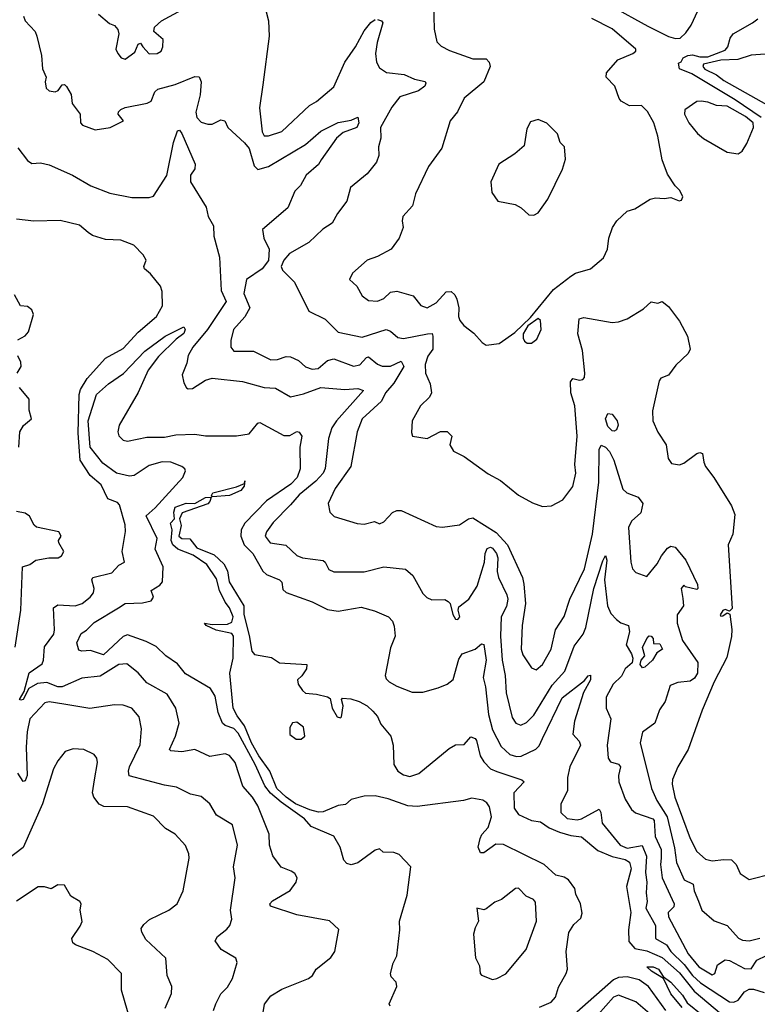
# Model space of a CAD drawing. Extents: x 1268547 to 1425625, y 515768 to 616754.
# Tile 286 of 507: x 1374139 to 1377533, y 547943 to 552470. Entities that reach past the tile are written whole.
import ezdxf

# ---------------------------------------------------------------- set-up
doc = ezdxf.new("R2010")
doc.units = 0

msp = doc.modelspace()

# ---------------------------------------------------------------- linework, layer by layer
at = {"layer": '0CON10XD'}
for points in [[(1374502.5, 552495), (1374552.7, 552452.7), (1374575, 552443.8), (1374590.8, 552425), (1374595.8, 552405), (1374582, 552335), (1374591.2, 552315), (1374606.2, 552295), (1374625, 552288.1), (1374669.4, 552320.6), (1374685, 552357.5), (1374695, 552362.5), (1374706.7, 552345), (1374735, 552313.3), (1374772.5, 552315), (1374790, 552325), (1374798, 552345), (1374799.2, 552379.2), (1374756.7, 552415), (1374760, 552435), (1374791.2, 552465), (1374885.7, 552515)], [(1375274.1, 552505.9), (1375283.5, 552465), (1375287.7, 552395), (1375258.9, 552171.1), (1375243.3, 552065), (1375255, 551953.8), (1375265, 551936), (1375284.1, 551935.9), (1375345, 551955.7), (1375472.9, 552075), (1375505, 552094.4), (1375585, 552161.4), (1375635, 552274.4), (1375684.5, 552345.5), (1375725, 552418.2), (1375755, 552457.1), (1375775, 552471.2)], [(1376043.1, 552543.1), (1376045.9, 552425.9), (1376058.8, 552368.8), (1376078.3, 552348.3), (1376117.6, 552327.6), (1376225, 552290.6), (1376285, 552290), (1376299.5, 552275), (1376304.4, 552255), (1376275.6, 552185), (1376185, 552109.2), (1376153.1, 552046.9), (1376119.4, 552005), (1376081.3, 551878.7), (1376020, 551795), (1375960.6, 551669.4), (1375946.4, 551613.6), (1375902.5, 551565), (1375898.8, 551545), (1375903.8, 551515), (1375885, 551466.2), (1375849.2, 551415), (1375785, 551380.6), (1375738, 551365), (1375670, 551305), (1375656.7, 551275), (1375690, 551245), (1375715, 551200), (1375745, 551178.8), (1375785, 551176.5), (1375815, 551187.8), (1375845, 551217.8), (1375875, 551221.2), (1375950.2, 551200.2), (1375985, 551155.8), (1376015, 551145.6), (1376055, 551168.8), (1376101.1, 551218.9), (1376125, 551220.4), (1376142.1, 551205), (1376150.7, 551185), (1376159.6, 551145), (1376157.9, 551105), (1376165, 551087.5), (1376183.7, 551063.7), (1376229.4, 551029.4), (1376268, 550985), (1376285, 550974.2), (1376345, 550981.8), (1376417.8, 551032.2), (1376490, 551100), (1376595, 551229.2), (1376675, 551291.2), (1376696.1, 551303.9), (1376765, 551324), (1376826.2, 551375), (1376843.3, 551415), (1376850, 551465), (1376867.5, 551515), (1376886.2, 551545), (1376935, 551590), (1376969.5, 551600.5), (1377040, 551645), (1377065, 551651.2), (1377105, 551647.5), (1377135, 551652.5), (1377173, 551637), (1377185, 551640), (1377190, 551655), (1377176.7, 551685), (1377155, 551706.7), (1377119.7, 551759.7), (1377096, 551825), (1377076.2, 551935), (1377056.7, 551995), (1377028.3, 552048.3), (1377000, 552075), (1376945, 552074.2), (1376907.1, 552095), (1376896.9, 552106.9), (1376877.2, 552165), (1376838.2, 552205), (1376839.4, 552225), (1376891.2, 552285), (1376960, 552315), (1376973.8, 552325), (1376974.4, 552335), (1376865, 552428.2), (1376771.9, 552475)], [(1376862.3, 552532.3), (1377029.9, 552439.9), (1377125, 552393), (1377156.8, 552383.2), (1377177.8, 552385), (1377205, 552410), (1377229.1, 552445), (1377260, 552510)], [(1374156.4, 552486.4), (1374164.2, 552465), (1374210.6, 552415), (1374219, 552395), (1374240.6, 552305), (1374245, 552243.3), (1374261.2, 552205), (1374256.2, 552185), (1374260.8, 552155), (1374275, 552142.9), (1374302.3, 552137.7), (1374316.2, 552145), (1374335, 552170), (1374345, 552172.5), (1374355, 552162.5), (1374376.5, 552126.5), (1374381.4, 552085), (1374418, 552035), (1374420, 551995), (1374428, 551985), (1374486.5, 551963.5), (1374556.3, 551973.7), (1374616.7, 552005), (1374593.3, 552035), (1374593.9, 552046.1), (1374605, 552056.7), (1374624.5, 552065.5), (1374725.7, 552085.7), (1374745, 552095.8), (1374761.5, 552138.5), (1374775, 552150), (1374855, 552172), (1374945, 552209.5), (1374965, 552207.5), (1374974.4, 552185), (1374969.5, 552125), (1374949.7, 552045), (1374955, 552020.5), (1374975, 551998.8), (1375005, 551988.9), (1375025, 551989.1), (1375065, 552010), (1375083.3, 552005), (1375097.5, 551975), (1375174.5, 551904.5), (1375195, 551878), (1375218.8, 551798.8), (1375235, 551781.8), (1375285, 551795.3), (1375454.5, 551895.5), (1375525, 551956.9), (1375605, 551997.2), (1375665, 552008.7), (1375695, 552022.5), (1375699.2, 551995), (1375690.5, 551975), (1375628.5, 551951.5), (1375597.5, 551925), (1375526.7, 551825), (1375515, 551804.5), (1375458.1, 551755), (1375432.2, 551707.8), (1375405, 551681.9), (1375372.5, 551605), (1375256.9, 551505), (1375262.3, 551465), (1375286.6, 551415), (1375285, 551362.5), (1375254.7, 551325), (1375183.1, 551275), (1375171.2, 551211.2), (1375197.9, 551145), (1375175, 551103.1), (1375123.8, 551045), (1375110.4, 550995), (1375110.8, 550965), (1375125.4, 550945.4), (1375215, 550945.5), (1375295, 550906.8), (1375325, 550908), (1375365, 550920.8), (1375385, 550919.2), (1375422.2, 550902.3), (1375455, 550874.6), (1375485, 550863.1), (1375513.4, 550866.6), (1375555, 550903.3), (1375585, 550911.2), (1375675, 550876.8), (1375705, 550882.9), (1375735, 550916.2), (1375745, 550919.1), (1375785, 550886.4), (1375807.4, 550877.4), (1375845, 550877.1), (1375895, 550899.4), (1375906.2, 550875), (1375860.9, 550799.1), (1375821.9, 550755), (1375804.5, 550715.5), (1375715.2, 550634.8), (1375692.5, 550575), (1375663.8, 550415), (1375591, 550315), (1375559.2, 550245), (1375566, 550205), (1375586.1, 550186.1), (1375692.8, 550152.8), (1375725, 550151.1), (1375772.3, 550162.3), (1375795, 550152), (1375815, 550160.6), (1375855, 550203.8), (1375875, 550213.1), (1375895, 550213.8), (1376055, 550139.1), (1376085, 550136.2)], [(1375785, 552471.2), (1375804.1, 552464.1), (1375810, 552455), (1375784.1, 552365), (1375777.2, 552315), (1375781.1, 552275), (1375795, 552248.1), (1375826.7, 552226.7), (1375908.4, 552218.4), (1375955.9, 552195.9), (1376005, 552186.5), (1376008.5, 552178.5), (1376003.8, 552165), (1375975, 552143.2), (1375887.8, 552115), (1375851.6, 552068.4), (1375800, 551975), (1375800.6, 551925), (1375790, 551885), (1375791.4, 551845), (1375781.9, 551815), (1375738.3, 551761.7), (1375660.9, 551699.1), (1375644, 551635), (1375601.3, 551578.7), (1375577.1, 551535), (1375533.5, 551506.5), (1375470, 551445), (1375381.4, 551395), (1375354.5, 551365), (1375342.2, 551335), (1375348.7, 551318.7), (1375403.7, 551263.7), (1375469.4, 551129.4), (1375545, 551093), (1375605, 551033.1), (1375715, 551010.3), (1375825, 551045.9), (1375845, 551037.9), (1375879.1, 551009.1), (1375906.1, 551003.9), (1376016.2, 551026.2), (1376036.6, 551026.6), (1376040.6, 551015), (1376041.1, 550955), (1376016.9, 550923.1), (1376004.6, 550885), (1376007.1, 550845), (1376027.5, 550795), (1376034.4, 550755), (1376025.7, 550735), (1375983.8, 550695), (1375945.6, 550625), (1375942, 550572), (1375947.5, 550555), (1376015, 550544.5), (1376075, 550576.9), (1376105.9, 550575.9), (1376127.5, 550555), (1376118, 550515), (1376135.7, 550485.7), (1376185, 550462), (1376295, 550382.5), (1376351.7, 550351.7), (1376434.2, 550284.2), (1376498.3, 550248.3), (1376545, 550231.2), (1376585.9, 550234.1), (1376638.3, 550261.7), (1376685, 550323.3), (1376697.5, 550385), (1376694.2, 550425), (1376704.4, 550555), (1376700, 550615), (1376692.9, 550695), (1376675.6, 550755), (1376674.4, 550805), (1376685, 550820), (1376715, 550812.5), (1376730, 550815), (1376737.9, 550825), (1376740, 550845), (1376729.5, 550949.5), (1376707.1, 551025), (1376713.3, 551095), (1376735, 551101.1), (1376865, 551078.2), (1376895, 551080.4), (1376935, 551095.3), (1377010.1, 551139.9), (1377045, 551172), (1377075, 551166.7), (1377095, 551173.8), (1377125, 551152), (1377175, 551084), (1377212.5, 551015), (1377224.3, 550955), (1377215, 550934.5), (1377158.3, 550881.7), (1377125, 550836.1), (1377088.9, 550821.1), (1377081, 550809), (1377051.7, 550671.7), (1377053.1, 550625), (1377075, 550574), (1377114.3, 550515), (1377123, 550453), (1377138.8, 550428.8), (1377175, 550423.3), (1377195, 550431.1), (1377255, 550475.6), (1377269.4, 550479.4), (1377281.2, 550475), (1377286.7, 550435), (1377295.6, 550415), (1377333.5, 550365), (1377414, 550235), (1377430, 550195), (1377420, 550105), (1377399.2, 550055), (1377416.8, 549763.2), (1377405, 549750), (1377385, 549757.5), (1377375, 549754.2), (1377362.8, 549732.8), (1377365, 549726.7), (1377375, 549728.6), (1377395, 549742.5), (1377407, 549737), (1377416.6, 549666.6), (1377414.3, 549634.3), (1377392.3, 549537.7), (1377334.5, 549425), (1377279.5, 549295), (1377215.4, 549114.6), (1377167.1, 549035), (1377143.5, 548976.5), (1377141.1, 548955), (1377153.1, 548895), (1377225, 548705.6), (1377255.3, 548645), (1377295, 548609.7), (1377325, 548601.7), (1377378.9, 548608.9), (1377415, 548606.7), (1377435.7, 548585), (1377455, 548543.8), (1377495, 548516.2), (1377605, 548544.5)], [(1377550.8, 552020.8), (1377432, 552102), (1377231.7, 552221.7), (1377174.8, 552244.8), (1377170.5, 552269.5), (1377183.3, 552276.7), (1377192, 552295), (1377213.8, 552305), (1377235, 552308.4), (1377269.4, 552299.4), (1377305, 552299.3), (1377385, 552330.6), (1377397.4, 552345), (1377408.1, 552385), (1377422.8, 552405), (1377511.1, 552455), (1377535, 552473.7)], [(1377655, 552318), (1377505, 552306.9), (1377443.3, 552286.7), (1377365, 552284.5), (1377285.8, 552265), (1377282.9, 552255), (1377292.2, 552242.2), (1377345, 552216.3), (1377379.8, 552189.8), (1377674.2, 552024.2)], [(1377445, 551853.8), (1377463.3, 551865), (1377485, 551900), (1377515.7, 551975), (1377514.2, 551995), (1377478.9, 552025), (1377395, 552072.2), (1377345, 552075.8), (1377305, 552091.4), (1377275, 552095.8), (1377255, 552093.8), (1377200, 552055), (1377198.8, 552035), (1377218.8, 551995), (1377257.4, 551947.4), (1377285, 551924.2), (1377395, 551861.2), (1377445, 551853.8)], [(1376505, 551571.2), (1376525, 551582.5), (1376569.2, 551645), (1376637.6, 551782.4), (1376651.2, 551828.8), (1376645.8, 551885), (1376626, 551905), (1376613.8, 551945), (1376564.3, 551994.3), (1376525, 552011.2), (1376490, 552000), (1376472.3, 551967.7), (1376460.3, 551889.7), (1376417.2, 551852.8), (1376343.8, 551805), (1376306.7, 551725), (1376312.5, 551675), (1376340, 551635), (1376419.5, 551619.5), (1376447.5, 551605), (1376482.3, 551572.3), (1376505, 551571.2)], [(1374131.5, 551881.5), (1374175, 551823.1), (1374195, 551808.9), (1374235, 551811.2), (1374275, 551802.2), (1374381.9, 551755), (1374466.8, 551706.8), (1374555, 551672), (1374655, 551651.7), (1374735, 551652.1), (1374755, 551658.1), (1374816.2, 551753.8), (1374847.3, 551905), (1374865, 551959.2), (1374875, 551962.5), (1374885, 551947.1), (1374947.2, 551805), (1374945.3, 551785), (1374925.6, 551754.4), (1374925.2, 551725), (1374997.9, 551607.9), (1375007.1, 551565), (1375031.5, 551521.5), (1375032.2, 551475), (1375058.2, 551378.2), (1375066.6, 551225), (1375089.2, 551175), (1375004.3, 551045.7), (1374935.8, 550964.2), (1374915, 550926.7), (1374908.9, 550891.1), (1374887.7, 550837.7), (1374895, 550800), (1374907, 550777), (1374915, 550773.3), (1374935, 550774.2), (1374995, 550811.8), (1375025, 550821.1), (1375165, 550805.9), (1375265, 550779.3), (1375316.5, 550776.5), (1375385, 550736.2), (1375445, 550749.2), (1375525, 550778.1), (1375635, 550770), (1375695, 550774.7), (1375722, 550765), (1375596.5, 550625), (1375575, 550593.3), (1375560.9, 550545), (1375545, 550406.7), (1375536.1, 550385), (1375501.7, 550348.3), (1375424.7, 550285), (1375385, 550239.5), (1375305, 550157.8), (1375274.7, 550115), (1375269.1, 550095), (1375292.3, 550065), (1375363.8, 550053.9), (1375415, 550006.5), (1375440, 549995), (1375535, 549983.1), (1375545.7, 549975), (1375562.4, 549942.4), (1375585, 549931.8), (1375725, 549931.4), (1375815, 549954.4), (1375915, 549944), (1375948.6, 549915), (1375995, 549831.2), (1376012.6, 549812.6), (1376035, 549802.5), (1376095, 549804), (1376111.2, 549795), (1376120, 549785), (1376132, 549735), (1376145, 549714), (1376155, 549712.5), (1376164, 549725), (1376156.7, 549755), (1376160.4, 549769.6), (1376206.2, 549805), (1376244.7, 549865), (1376278.3, 549975), (1376281, 550015), (1376291, 550039), (1376305, 550044.7), (1376315, 550040.8), (1376334, 550015), (1376338.8, 549995), (1376336.5, 549933.5), (1376341.8, 549905), (1376381.2, 549825), (1376385.6, 549805), (1376378.6, 549771.4), (1376354.7, 549725), (1376351, 549635), (1376359, 549525), (1376373.9, 549455), (1376377.1, 549375), (1376405, 549261.4), (1376422.7, 549235), (1376445, 549226.2), (1376471.7, 549238.3), (1376505, 549271.5), (1376589.9, 549410.1), (1376648.4, 549475), (1376691.2, 549588.8), (1376732.7, 549645), (1376745, 549675.6), (1376781.2, 549855), (1376822.6, 549982.6), (1376835, 550005.8), (1376840.7, 549985), (1376829.7, 549895), (1376844.1, 549775), (1376859.4, 549739.4), (1376885, 549712.2), (1376905, 549696.7), (1376940.8, 549685), (1376945.3, 549655), (1376929.7, 549595), (1376954.8, 549554.8), (1376960.2, 549535), (1376956.8, 549513.2), (1376925.3, 549485), (1376909.1, 549450.9), (1376870, 549415), (1376838.5, 549355), (1376837.1, 549305), (1376859.7, 549255), (1376841.8, 549135), (1376847.5, 549075), (1376857.1, 549057.1), (1376895, 549046.5), (1376904.4, 549035), (1376894, 548995), (1376896.2, 548965), (1376925.3, 548885.3), (1376955, 548838.1), (1376972.5, 548822.5), (1377052.2, 548795), (1377058, 548788), (1377062.7, 548715), (1377090.3, 548655), (1377091.6, 548615), (1377088.3, 548585), (1377096.1, 548525), (1377150, 548405), (1377148.7, 548391.3), (1377122.5, 548365), (1377124.6, 548345), (1377215.3, 548175), (1377264.1, 548115), (1377325, 548077.8), (1377337.8, 548085), (1377350, 548125), (1377385, 548146.7), (1377405, 548143.8), (1377475, 548107.3), (1377505, 548106), (1377531.6, 548145), (1377575, 548167.2)], [(1375257.3, 547887.3), (1375266.1, 547943.9), (1375295, 547981.2), (1375345, 548011.9), (1375468.6, 548061.4), (1375486, 548075), (1375504.3, 548105), (1375571.3, 548158.7), (1375589.2, 548185), (1375607.5, 548287.5), (1375565, 548326), (1375415, 548354.5), (1375293.3, 548393.3), (1375291.1, 548405), (1375301.9, 548418.1), (1375384, 548466), (1375411.4, 548505), (1375416.9, 548525), (1375405, 548544), (1375388.8, 548555), (1375343, 548573), (1375304.4, 548625), (1375288.1, 548675), (1375287.5, 548725), (1375235.9, 548855), (1375211.4, 548895), (1375166.5, 548946.5), (1375131.6, 549055), (1375105, 549086.5), (1375085, 549094.7), (1375015, 549082.9), (1374945, 549114.6), (1374885, 549103.8), (1374835, 549107.5), (1374829.4, 549115), (1374856.9, 549175), (1374872.9, 549235), (1374858.5, 549305), (1374818.1, 549368.1), (1374725, 549420.9), (1374685, 549466.4), (1374632.1, 549507.9), (1374595, 549504.7), (1374509.2, 549450.8), (1374425, 549441.7), (1374335, 549402.5), (1374315, 549402.5), (1374265, 549421.8), (1374221.6, 549418.4), (1374180.8, 549395), (1374155.4, 549345), (1374145, 549340.6), (1374139.2, 549345), (1374159.7, 549380.3), (1374183.8, 549466.2), (1374242.4, 549507.6), (1374249.3, 549525), (1374253.9, 549586.1), (1374296.5, 549645), (1374300.3, 549665), (1374295, 549765.7), (1374315, 549779.6), (1374395, 549775.4), (1374426.7, 549785), (1374464.4, 549815), (1374478.5, 549835), (1374482.7, 549855), (1374471.1, 549895), (1374475.7, 549905), (1374563.8, 549926.2), (1374595, 549961.9), (1374621.2, 549975), (1374611.5, 550025), (1374626.3, 550116.3), (1374625, 550147.5), (1374599.1, 550239.1), (1374589.3, 550249.3), (1374545, 550266.7), (1374515, 550331.1), (1374464.2, 550374.2), (1374418.1, 550445), (1374408.1, 550568.1), (1374413.1, 550746.9), (1374419.8, 550770.2), (1374449.5, 550820.5), (1374535, 550913.8), (1374615, 550958.1), (1374685, 551033.1), (1374769.4, 551105), (1374796.7, 551155), (1374795, 551220), (1374787.1, 551245), (1374741.5, 551301.5), (1374713.3, 551325), (1374710, 551335), (1374721.2, 551365), (1374708.3, 551388.3), (1374665, 551434), (1374605, 551455.7), (1374535, 551459.2), (1374475, 551478.2), (1374455, 551491.1), (1374414, 551525), (1374325, 551547.1), (1374205, 551543.3), (1374125, 551552.5)], [(1374131.5, 550998.5), (1374164.2, 551015.8), (1374180, 551035), (1374202.5, 551115), (1374195.9, 551135.9), (1374175, 551151.2), (1374143.3, 551155), (1374116, 551205)], [(1375843.9, 547933.9), (1375840, 547945), (1375874.2, 548025), (1375871.2, 548045), (1375849.3, 548069.3), (1375846.2, 548085), (1375857.7, 548132.3), (1375874.3, 548165.7), (1375888.9, 548285), (1375886.5, 548325), (1375922.5, 548445), (1375939.2, 548575), (1375885, 548631.2), (1375860.7, 548640.7), (1375812.5, 548642.5), (1375795, 548657.5), (1375775, 548651.2), (1375695, 548593.3), (1375665, 548584.2), (1375645, 548590), (1375630.8, 548605), (1375614, 548665), (1375585, 548715.7), (1375480.4, 548760.4), (1375450.5, 548795), (1375342.2, 548872.2), (1375293.7, 548913.7), (1375267.5, 548947.5), (1375223.3, 549045), (1375145, 549188.9), (1375125, 549211.2), (1375085, 549224.8), (1375073.3, 549235), (1375052, 549285), (1375039.2, 549359.2), (1375017.8, 549395), (1374902.2, 549462.2), (1374865, 549508.5), (1374811.5, 549545), (1374767.2, 549587.2), (1374720.7, 549610.7), (1374635, 549641.8), (1374615, 549633.5), (1374525, 549548.9), (1374465, 549569.4), (1374425, 549565.8), (1374411.2, 549571.2), (1374403.1, 549605), (1374421.7, 549648.3), (1374447.6, 549662.4), (1374482.3, 549697.7), (1374593.9, 549766.1), (1374624.2, 549785.8), (1374705, 549788.1), (1374745, 549798.5), (1374754.4, 549815), (1374744.3, 549845), (1374785, 549870.4), (1374796.7, 549885), (1374799.2, 549955), (1374762.9, 550035), (1374771.6, 550085), (1374720.7, 550189.3), (1374762.2, 550225), (1374890.8, 550365), (1374901.8, 550395), (1374899.5, 550405), (1374886.2, 550416.2), (1374835.1, 550435.1), (1374795, 550437.6), (1374735, 550419.6), (1374665.6, 550374.4), (1374645, 550371.9), (1374585, 550384.2), (1374521.5, 550431.5), (1374463.5, 550505), (1374455.1, 550625), (1374493.4, 550746.6), (1374547.6, 550795), (1374617, 550843), (1374715, 550946), (1374808.8, 551015), (1374895, 551057.5), (1374900.9, 551045), (1374895, 551027.3), (1374859.1, 551000.9), (1374778.7, 550921.3), (1374731.3, 550858.7), (1374685, 550756), (1374597.1, 550605), (1374591.3, 550575), (1374596.3, 550556.4), (1374615, 550537.1), (1374635, 550532), (1374725, 550551.2), (1374805, 550551), (1374858.4, 550561.6), (1374945, 550564.1), (1374995, 550557), (1375136.4, 550556.4), (1375195, 550565.3), (1375235, 550614.5), (1375245, 550618.5), (1375355, 550557.8), (1375381.7, 550558.3), (1375415, 550576), (1375425, 550573.8), (1375436.9, 550555), (1375428.5, 550505), (1375429.8, 550405), (1375416.9, 550365), (1375386.7, 550335), (1375275, 550258.4), (1375175.9, 550155), (1375158.3, 550125), (1375156.6, 550095), (1375172.9, 550055), (1375212.1, 550015), (1375258.5, 549935), (1375275, 549919.6), (1375335.6, 549895), (1375345, 549883.3), (1375350.2, 549850.2), (1375365, 549836.5), (1375485, 549792.7), (1375555, 549758.2), (1375605, 549750.9), (1375710.8, 549769.2), (1375772.3, 549752.3), (1375835.6, 549725), (1375854.5, 549705), (1375861.9, 549681.9), (1375867.1, 549635), (1375845, 549581.2), (1375820.5, 549455), (1375825, 549440), (1375839.2, 549425), (1375874, 549405), (1375945, 549378.5), (1375995, 549378.4), (1376065, 549397.7), (1376105.6, 549415), (1376133.3, 549436.7), (1376160.5, 549529.5), (1376175, 549553.8), (1376235, 549576), (1376265, 549600), (1376275, 549596.9), (1376285.2, 549525), (1376271.5, 549445), (1376282.2, 549402.2), (1376296.7, 549275), (1376315.2, 549205.2), (1376355, 549128.9), (1376395, 549091.2), (1376425, 549082.6), (1376446.1, 549083.9), (1376514.4, 549115.6), (1376528.8, 549131.2), (1376544.5, 549164.5), (1376635, 549352.3), (1376738.2, 549431.8), (1376755, 549452.5), (1376765.8, 549455.8), (1376766.5, 549435), (1376732.8, 549377.2), (1376692.3, 549245), (1376684.7, 549184.7), (1376713.3, 549153.3), (1376720, 549135), (1376670, 549035), (1376660.4, 548985), (1376659.3, 548925), (1376629.4, 548865), (1376629.1, 548825), (1376657.8, 548797.8), (1376705, 548790.4), (1376725, 548795.7), (1376805, 548839.4), (1376814, 548824), (1376820, 548775), (1376902.3, 548675), (1376935, 548660.1), (1377003.3, 548673.3), (1377023.5, 548623.5)], [(1376475, 550982.9), (1376495, 550983.3), (1376518.3, 551001.7), (1376538.5, 551045), (1376536.2, 551086.2), (1376525, 551096.7), (1376477.8, 551062.2), (1376456.5, 551025), (1376455.5, 551005.5), (1376461.8, 550991.8), (1376475, 550982.9)], [(1374128.6, 550845), (1374145.8, 550875), (1374144.2, 550895), (1374131.5, 550925)], [(1374135.4, 550504.6), (1374140.6, 550575), (1374156.3, 550603.7), (1374193.8, 550635), (1374183.8, 550675), (1374183.8, 550725), (1374138.8, 550778.8)], [(1376875, 550577.3), (1376865, 550579.3), (1376845, 550598.9), (1376834.6, 550635), (1376845, 550660), (1376865, 550655.8), (1376889.1, 550625), (1376893.8, 550605), (1376885, 550584.4), (1376875, 550577.3)], [(1376085, 550136.2), (1376162.4, 550147.6), (1376205, 550175.4), (1376225, 550179.2), (1376331.7, 550111.7), (1376383.5, 550055), (1376452.5, 549905), (1376459.7, 549875), (1376467.1, 549785), (1376451.3, 549685), (1376446.8, 549575), (1376455, 549550), (1376495, 549489.2), (1376515, 549480), (1376545, 549505.6), (1376585, 549575.8), (1376605.4, 549665), (1376645, 549725.7), (1376670.4, 549805), (1376738.2, 549945), (1376775.6, 550104.4), (1376804.3, 550344.3), (1376806, 550494), (1376815, 550513.1), (1376835, 550505.2), (1376852.6, 550485), (1376873.3, 550445), (1376915, 550311.4), (1376932.5, 550295), (1376985, 550274.5), (1377006.2, 550245), (1376997.9, 550202.1), (1376954.6, 550165), (1376940.6, 550135), (1376951.4, 549975), (1376959.2, 549945), (1376975, 549927.5), (1377025, 549910), (1377072.7, 549967.3), (1377091.8, 550005), (1377119.4, 550040.6), (1377135, 550050), (1377155, 550044.4), (1377204.6, 549985), (1377257.7, 549872.3), (1377260, 549855), (1377255, 549850), (1377202.5, 549862.5), (1377195, 549870), (1377182.5, 549855), (1377190.7, 549809.3), (1377193.3, 549775), (1377165, 549733.3), (1377164.8, 549695), (1377188.3, 549615), (1377260.1, 549515), (1377257.6, 549465), (1377245, 549443), (1377225, 549429.2), (1377167.6, 549422.4), (1377131.9, 549408.1), (1377110, 549335), (1377083.9, 549296.1), (1377062.5, 549235), (1377005.4, 549194.6), (1376994.6, 549145), (1377046.2, 548935), (1377070.6, 548880.6), (1377118.6, 548805), (1377152.6, 548662.6), (1377161.1, 548595), (1377196.9, 548515), (1377238.5, 548495), (1377243.2, 548465), (1377263.4, 548416.6), (1377277.5, 548375), (1377335, 548326.8), (1377394.7, 548304.7), (1377447.3, 548247.3), (1377465, 548238.1), (1377495, 548234.5), (1377545, 548246.8)], [(1375026.4, 550276.4), (1375022.3, 550282.3), (1375028.5, 550295), (1375137.6, 550322.4), (1375173.5, 550337.4), (1375175, 550350), (1375173.5, 550337.4), (1375172, 550325), (1375156.5, 550305), (1375105, 550281.5), (1375026.4, 550276.4)], [(1376654.4, 548085), (1376660.6, 548105), (1376654.5, 548185.5), (1376666.3, 548273.7), (1376689.8, 548310.2), (1376720.7, 548339.3), (1376727.5, 548362.5), (1376720.4, 548405), (1376698.9, 548448.9), (1376693.1, 548475), (1376665, 548514.6), (1376645, 548527.6), (1376606.9, 548536.9), (1376553.1, 548585), (1376365, 548677.1), (1376330.5, 548679.5), (1376275, 548639.2), (1376259.2, 548639.2), (1376248.5, 548665), (1376258.4, 548705), (1376266.5, 548723.5), (1376294.5, 548755), (1376310.4, 548805), (1376301.5, 548851.5), (1376289.2, 548869.2), (1376270.8, 548880.9), (1376219.1, 548890.9), (1376180.7, 548879.3), (1375968.1, 548851.9), (1375925.3, 548855.3), (1375835, 548887.6), (1375775, 548901.7), (1375725, 548900.3), (1375665.3, 548884.7), (1375638.3, 548861.7), (1375605, 548856.7), (1375535, 548828), (1375515, 548825.9), (1375475, 548836.3), (1375408.5, 548865), (1375364.8, 548895), (1375323, 548935), (1375289.7, 549015), (1375240.1, 549085), (1375205.7, 549145), (1375173.2, 549223.2), (1375139.4, 549269.4), (1375122.3, 549305), (1375106.5, 549465), (1375122.4, 549535), (1375122.5, 549635), (1375115, 549647.1), (1375043.4, 549663.4), (1374997.5, 549685), (1374990, 549695), (1375025, 549688.8), (1375095, 549690.8), (1375115, 549700), (1375122.2, 549725), (1375105, 549765.6), (1375085, 549791.5), (1375059.5, 549845), (1375045, 549899.4), (1375000.9, 549965), (1374937.2, 550007.2), (1374867.3, 550035), (1374843.8, 550055), (1374835.8, 550075), (1374841.5, 550125), (1374833.6, 550155), (1374851.9, 550175), (1374849.1, 550205), (1374855, 550228.4), (1374905, 550246.5), (1374944.6, 550245.4), (1374995, 550272.8), (1375020, 550275), (1375014.6, 550255), (1375005, 550244.7), (1374887.6, 550202.4), (1374875.5, 550175), (1374881.8, 550145), (1374872, 550095), (1374885, 550085.3), (1374922.5, 550082.5), (1374955, 550042.1), (1375035, 550009.7), (1375078.3, 549968.3), (1375095.4, 549935.4), (1375104, 549885), (1375171.4, 549775), (1375171.2, 549735), (1375195, 549638.6), (1375206.9, 549566.9), (1375220.5, 549550.5), (1375297.3, 549537.3), (1375335, 549512.5), (1375460, 549505), (1375458.8, 549485), (1375437.3, 549452.7), (1375417.5, 549435), (1375420, 549415), (1375440, 549385), (1375455, 549373.8), (1375505, 549368.8), (1375556.4, 549356.4), (1375568.3, 549348.3), (1375577.5, 549305), (1375600, 549265), (1375615, 549260), (1375620, 549265), (1375627.5, 549315), (1375620, 549345), (1375625, 549350), (1375663.4, 549346.6), (1375701.2, 549335), (1375737.5, 549315), (1375765, 549290.8), (1375785, 549265.8), (1375801.2, 549231.2), (1375846.7, 549175), (1375857.1, 549135), (1375860.4, 549045), (1375880, 549015), (1375905, 548998.2), (1375935, 548990.9), (1375976.1, 549003.9), (1376115, 549118.8), (1376145, 549136.2), (1376185, 549136.7), (1376215, 549172), (1376235, 549165.6), (1376241.5, 549155), (1376258, 549085), (1376275, 549056.9), (1376305, 549025.3), (1376335, 549012.6), (1376450, 548975), (1376461.2, 548965), (1376412.6, 548915), (1376414.8, 548845), (1376435, 548816.1), (1376495, 548787.5), (1376535, 548782.3), (1376574.9, 548754.9), (1376623.6, 548733.6), (1376675, 548718.4), (1376725, 548712.3), (1376800.1, 548650.1), (1376865, 548622.2), (1376925, 548609.1), (1376945, 548596.7), (1376952.6, 548565), (1376931.6, 548485), (1376950.9, 548365), (1376940.6, 548285), (1376942, 548232), (1376969.8, 548199.8), (1377025, 548188.9), (1377095, 548158.4), (1377175, 548088), (1377242.7, 548002.7), (1377368, 547898)], [(1374118.5, 549585), (1374145.5, 549755), (1374153.1, 549955), (1374185.5, 549964.5), (1374214.5, 549985.5), (1374274.3, 549995.7), (1374316.7, 549995), (1374331.2, 550005), (1374343.3, 550025), (1374320, 550065), (1374317.5, 550075), (1374330, 550095), (1374320, 550115), (1374216.6, 550136.6), (1374205.5, 550145.5), (1374185, 550187.1), (1374165, 550201.1), (1374125, 550209.2)], [(1377005, 549490), (1376994.6, 549505), (1376998.5, 549525), (1377015.5, 549545), (1377005, 549583.3), (1377025.6, 549625), (1377035, 549636.4), (1377045, 549635.6), (1377054, 549625), (1377055, 549602.5), (1377085, 549600), (1377097.5, 549575), (1377070.7, 549559.3), (1377050.4, 549525), (1377015, 549493.5), (1377005, 549490)], [(1375031.8, 547915), (1375042.1, 547945), (1375065, 547990.8), (1375095, 548021.4), (1375118.8, 548061.2), (1375140, 548135), (1375134, 548155), (1375066.5, 548195), (1375039.2, 548235), (1375049.2, 548255), (1375092.4, 548287.6), (1375106.5, 548305), (1375116.2, 548335), (1375110, 548375), (1375131.1, 548525), (1375123.5, 548575), (1375141.1, 548675), (1375118.2, 548768.2), (1375045, 548812.9), (1375014.3, 548865), (1374975, 548898), (1374925, 548908.9), (1374861.5, 548941.5), (1374805, 548950), (1374643.7, 548993.6), (1374640, 549015), (1374644.7, 549035), (1374694.1, 549135.9), (1374700.7, 549209.3), (1374688.5, 549265), (1374655, 549304.4), (1374615, 549318.5), (1374575, 549320), (1374462.4, 549302.4), (1374342.7, 549322.7), (1374275, 549332.9), (1374255, 549329.1), (1374186.2, 549255), (1374173.2, 549195), (1374169, 549125), (1374174.5, 548995.5), (1374165, 548970), (1374155, 548966.7), (1374131.3, 549005)], [(1375411.2, 549161.2), (1375435, 549161.2), (1375451.2, 549175), (1375445, 549217.5), (1375415, 549240), (1375395, 549236.7), (1375382, 549215), (1375382.9, 549182.9), (1375411.2, 549161.2)], [(1374808.8, 547925), (1374837.3, 547992.7), (1374839.2, 548025), (1374818, 548075), (1374812, 548155), (1374720.1, 548240.1), (1374700.8, 548275), (1374698.3, 548291.7), (1374710, 548310), (1374737.4, 548332.6), (1374825.8, 548375), (1374864.4, 548405), (1374891.9, 548465), (1374919.2, 548615), (1374918, 548635), (1374902.6, 548672.6), (1374855.4, 548725.4), (1374810.9, 548750.9), (1374755, 548808.1), (1374635, 548850.9), (1374527, 548853), (1374505, 548863.5), (1374481.1, 548895), (1374474.4, 548915), (1374484.3, 548974.3), (1374497.8, 549055), (1374494.2, 549075), (1374482.1, 549092.1), (1374435, 549114.3), (1374385, 549118.1), (1374349.2, 549105), (1374315, 549062), (1374295.5, 549025), (1374244.7, 548865.3), (1374155, 548663.1), (1374052.9, 548585)], [(1377023.5, 548623.5), (1377018.2, 548548.2), (1377024.8, 548505), (1377021.2, 548455), (1377026, 548415), (1377020, 548385), (1377064.8, 548305), (1377064.6, 548244.6), (1377115, 548215.7), (1377135.6, 548185), (1377196.5, 548126.5), (1377235, 548075.4), (1377271.1, 548041.1), (1377405, 547954), (1377425, 547953), (1377445, 547961.8), (1377475, 548000.5), (1377495, 548012.2), (1377515, 548012), (1377565, 547997.3)], [(1374649.2, 547865), (1374607.8, 548007.8), (1374607.5, 548085), (1374545, 548148.6), (1374476.3, 548186.3), (1374395.7, 548215.7), (1374383.8, 548225), (1374380, 548245), (1374418.3, 548301.7), (1374426.4, 548323.6), (1374417.5, 548375), (1374422.5, 548405), (1374416.1, 548416.1), (1374375, 548440), (1374345, 548490), (1374315, 548492.5), (1374285, 548473.3), (1374253, 548483), (1374225, 548482.5), (1374125, 548416.7)], [(1376315, 548056.7), (1376335, 548061.2), (1376376.6, 548083.4), (1376469.4, 548195), (1376517.8, 548325), (1376513, 548413), (1376503.8, 548425), (1376469.8, 548439.8), (1376435, 548477.1), (1376420, 548475), (1376356, 548425), (1376325, 548412.5), (1376285, 548381.4), (1376275, 548377.1), (1376242.5, 548385), (1376250, 548325), (1376234.4, 548295), (1376228.1, 548265), (1376235.9, 548155.9), (1376255, 548120), (1376258.8, 548085), (1376265, 548076.7), (1376315, 548056.7)], [(1377187.6, 547927.6), (1377135, 547990.4), (1377102, 548062), (1377045.7, 548095), (1377024.3, 548115.7), (1377054.7, 548115.3), (1377078.2, 548105), (1377100.8, 548070.8), (1377135, 548044.6), (1377189.7, 547985), (1377210.2, 547950.2), (1377281.9, 547891.9)], [(1376530.5, 547929.5), (1376585, 547952.7), (1376605.4, 547975), (1376618.7, 548021.3), (1376654.4, 548085)], [(1377113, 547915), (1377032.5, 548025), (1376990.4, 548055), (1376935, 548068.4), (1376895, 548065.6), (1376871, 548055), (1376702.7, 547907.3)], [(1377038.9, 547898.9), (1376975, 547953.4), (1376895, 547984.8), (1376870.8, 547975), (1376765, 547856.4)]]:
    msp.add_lwpolyline(points, dxfattribs=at)

doc.saveas('drawing.dxf')
